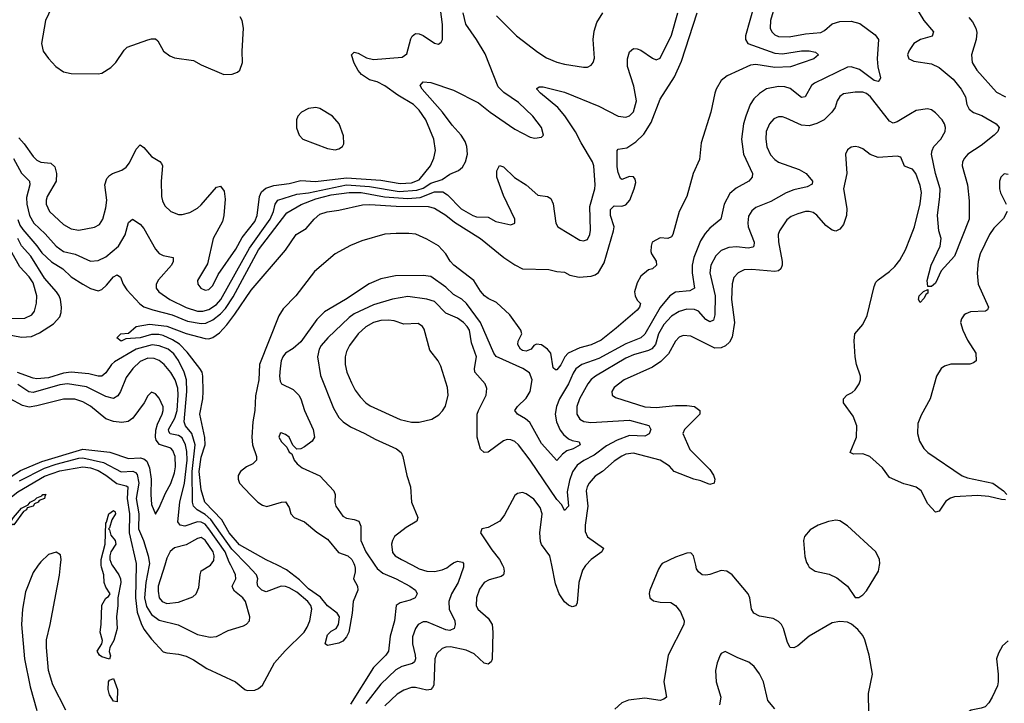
# Model space of a CAD drawing. Header units: inches. Extents: x 1771504 to 1971212, y 471788 to 643615.
# Tile 288 of 587: x 1825340 to 1830491, y 619278 to 622854. Entities that reach past the tile are written whole.
import ezdxf

# ---------------------------------------------------------------- set-up
doc = ezdxf.new("R2010")
doc.units = ezdxf.units.IN
doc.header["$MEASUREMENT"] = 0
for name, color, linetype in [('B8621', 7, 'Continuous'), ('B8622', 7, 'Continuous'), ('B8631', 7, 'Continuous'), ('B8632', 7, 'Continuous')]:
    doc.layers.add(name, color=color, linetype=linetype)

msp = doc.modelspace()

# ---------------------------------------------------------------- linework, layer by layer
at = {"layer": 'B8621', "color": 5}
for points, elevation in [([(1825437.3, 620000), (1825410, 619962.6), (1825370, 619861.6), (1825355, 619770), (1825350.1, 619690), (1825365.5, 619510), (1825395.5, 619364.5), (1825430, 619240.4)], 340), ([(1825581.9, 619241.9), (1825514, 619374), (1825489.9, 619449.9), (1825479.5, 619570), (1825480.4, 619610), (1825500.1, 619690), (1825548.2, 619948.2), (1825553.4, 620000)], 340), ([(1825823.9, 620000), (1825859.5, 619950), (1825867.4, 619930), (1825868.8, 619910), (1825853.2, 619830), (1825853.9, 619790), (1825847.1, 619730), (1825850.1, 619670), (1825832.9, 619607.1), (1825811.4, 619570), (1825808.7, 619548.7), (1825814.4, 619525.6), (1825810, 619509.7), (1825770, 619521.5), (1825756.9, 619530), (1825745.8, 619550), (1825769.8, 619590), (1825773.1, 619606.9), (1825760.2, 619650), (1825765.8, 619690), (1825769.2, 619790.8), (1825790, 619828.4), (1825803.8, 619836.2), (1825814, 619850), (1825790, 619886), (1825782.2, 619910), (1825780.3, 619950), (1825767.3, 619990), (1825767, 620000)], 320), ([(1825949.5, 620000), (1825946.6, 619830), (1825955, 619755), (1825975.1, 619695.1), (1825990, 619666.5), (1826030, 619614), (1826090, 619547.7), (1826110, 619541.5), (1826170, 619535.5), (1826210, 619524.2), (1826250, 619505.8), (1826319.6, 619459.6), (1826468.2, 619390), (1826517, 619350), (1826530, 619345), (1826570, 619346.9), (1826590, 619355.5), (1826610, 619373.8), (1826673.7, 619490), (1826728.1, 619551.9), (1826827.7, 619650), (1826844.5, 619675.5), (1826857.1, 619710), (1826867.6, 619770), (1826863, 619790), (1826848, 619810), (1826790, 619859.3), (1826750, 619882.8), (1826730, 619889.4), (1826708.5, 619890), (1826630, 619862), (1826606, 619870), (1826586.1, 619890), (1826582.4, 619910), (1826585.5, 619930), (1826579.2, 619950), (1826531.4, 620000)], 340), ([(1826016.5, 620000), (1825999.8, 619910), (1825993.2, 619830), (1826003.6, 619783.6), (1826030, 619743.3), (1826070, 619713.6), (1826168.2, 619688.2), (1826270, 619638.4), (1826335.7, 619624.3), (1826370, 619627.7), (1826430, 619659), (1826510, 619683.1), (1826527.3, 619692.7), (1826541.6, 619710), (1826544, 619730), (1826521.1, 619810), (1826506.6, 619830), (1826464.1, 619864.1), (1826456.3, 619876.3), (1826452.2, 619890), (1826470.4, 619930), (1826469.4, 619950), (1826460.8, 619970), (1826444.4, 620000)], 360), ([(1826098.5, 620000), (1826065.1, 619890), (1826063.9, 619863.9), (1826070, 619830.4), (1826085.6, 619810), (1826110, 619800.4), (1826170, 619807.5), (1826245.2, 619834.8), (1826263.1, 619850), (1826277, 619883), (1826283.4, 619950), (1826289.8, 619970.2), (1826337.5, 620000)], 380), ([(1827090.9, 620000), (1827094.9, 619985.1), (1827095, 619965), (1827085.7, 619930), (1827107.2, 619890), (1827109.1, 619870), (1827084.3, 619810), (1827079.3, 619750), (1827061.2, 619650), (1827050, 619625.7), (1827030, 619602.3), (1827010, 619592.8), (1826950, 619580.5), (1826938.7, 619590), (1826950, 619635.6), (1826970, 619654.6), (1826995.6, 619670), (1827008.2, 619690), (1827012.8, 619730), (1827000.5, 619750), (1826950, 619787.9), (1826913.7, 619833.7), (1826850, 619876.7), (1826803.2, 619923.2), (1826736.1, 619976.1), (1826688, 620000)], 320), ([(1827198.3, 620000), (1827210, 619982.7), (1827239.5, 619959.5), (1827310, 619928.9), (1827381.5, 619890), (1827410.3, 619870), (1827418.9, 619850), (1827408.5, 619830), (1827382.1, 619817.9), (1827330, 619803.7), (1827308.5, 619790), (1827299.8, 619710), (1827278.5, 619630), (1827269.3, 619550), (1827255, 619530), (1827190, 619465), (1827070, 619274.1)], 340), ([(1827661.2, 620000), (1827661.5, 619990), (1827634, 619910), (1827598.6, 619850), (1827585.5, 619810), (1827586.9, 619770), (1827616.1, 619710), (1827618.8, 619690), (1827612.2, 619670), (1827590, 619659.5), (1827570, 619662.2), (1827470, 619703.4), (1827450, 619704), (1827425.2, 619690), (1827410, 619669.6), (1827394.2, 619625.8), (1827394.5, 619590), (1827409.1, 619530), (1827410.1, 619510), (1827404.6, 619495.4), (1827394.2, 619485.7), (1827338.5, 619470), (1827307.2, 619452.8), (1827230, 619377.6), (1827150, 619276.3)], 360), ([(1827866.1, 620000), (1827871.1, 619990), (1827874.2, 619970), (1827870.2, 619950), (1827858.1, 619941.9), (1827796, 619924), (1827770, 619909.8), (1827744.4, 619875.6), (1827729.3, 619829.3), (1827727.2, 619790), (1827736.5, 619770), (1827790, 619724.1), (1827811.8, 619690), (1827815.6, 619650), (1827810.7, 619509.3), (1827805.8, 619494.2), (1827790, 619482.2), (1827770, 619487.3), (1827717.5, 619537.5), (1827675.2, 619555.2), (1827592.9, 619572.9), (1827570, 619572.2), (1827550, 619565.4), (1827521.3, 619538.7), (1827510.8, 619510), (1827506.3, 619373.7), (1827499.6, 619360.4), (1827490, 619350.6), (1827470, 619347.5), (1827410, 619360.2), (1827390, 619360.2), (1827350, 619347.4), (1827314.4, 619325.6), (1827250, 619265.6)], 380), ([(1827395.3, 620000), (1827430, 619982.1), (1827470, 619969.1), (1827510, 619968.1), (1827550, 619977), (1827573.7, 619986.3), (1827592.1, 620000)], 360), ([(1828301.1, 620000), (1828300.6, 619999.4), (1828284.8, 619975.2), (1828265, 619910), (1828255.9, 619804.1), (1828250, 619787.3), (1828230, 619782), (1828210, 619791.5), (1828190, 619809.7), (1828162.5, 619850), (1828143.6, 619903.6), (1828123.3, 620000)], 380), ([(1828694.6, 620000), (1828681, 619979), (1828636, 619870), (1828632.5, 619852.5), (1828637.1, 619830), (1828654.7, 619814.7), (1828690, 619806.7), (1828745.5, 619805.5), (1828770, 619790.3), (1828795.9, 619755.9), (1828815, 619710), (1828814, 619690), (1828732, 619530), (1828710.2, 619390), (1828723.6, 619310), (1828710, 619299.3), (1828690, 619292.3), (1828610, 619305), (1828525.3, 619294.7), (1828490, 619281.1), (1828453, 619247)], 420), ([(1829782.5, 619230), (1829779.3, 619330), (1829801.1, 619430), (1829784.2, 619530), (1829760.7, 619610), (1829750, 619633.2), (1829723.9, 619663.9), (1829691.9, 619691.9), (1829670, 619702.7), (1829630, 619706.6), (1829590, 619699.3), (1829470, 619629.7), (1829410, 619578), (1829390, 619567.8), (1829370, 619569.5), (1829355.9, 619595.9), (1829335.5, 619670), (1829325.4, 619690), (1829310, 619705.4), (1829281.8, 619721.8), (1829210, 619733.8), (1829179.7, 619750), (1829168.9, 619770), (1829158.9, 619830), (1829151.1, 619851.1), (1829066.6, 619950), (1829038.4, 619970), (1829010, 619973.6), (1828950, 619951.8), (1828930, 619947.7), (1828909.8, 619949.8), (1828890, 619965.1), (1828881.2, 619981.2), (1828876.7, 620000)], 420), ([(1829464.5, 620000), (1829470.3, 619990.3), (1829501, 619970), (1829573.6, 619953.6), (1829614.6, 619934.6), (1829670.7, 619890), (1829710, 619832), (1829730, 619831.3), (1829750, 619844.7), (1829770, 619866), (1829832.8, 619970), (1829837.9, 620000)], 420), ([(1829289.6, 619249.6), (1829253.4, 619293.4), (1829231, 619390), (1829210, 619431.8), (1829181.6, 619470), (1829154, 619494), (1829095.9, 619515.9), (1829030, 619549.3), (1829010, 619539), (1829004.9, 619530), (1828988.2, 619490), (1828979.3, 619450), (1828983.7, 619390), (1829007.6, 619310), (1829000.8, 619270)], 440)]:
    msp.add_lwpolyline(points, dxfattribs=dict(at, elevation=elevation))
at = {"layer": 'B8621', "color": 5, "elevation": 320}
msp.add_lwpolyline([(1825850, 619285.2), (1825830, 619289.2), (1825810, 619322.7), (1825803.1, 619350), (1825804.5, 619390), (1825810, 619398.8), (1825830, 619407.7), (1825852, 619350)], close=True, dxfattribs=at)
at = {"layer": 'B8622', "color": 5}
for points, elevation in [([(1825522.3, 622950), (1825474.2, 622850), (1825454.2, 622730), (1825462.2, 622690), (1825490, 622650.3), (1825528.5, 622608.5), (1825570, 622581.1), (1825610, 622572.6), (1825750, 622571.6), (1825770, 622574.9), (1825816.2, 622603.8), (1825842.6, 622630), (1825885.8, 622694.2), (1825902.9, 622710), (1826010, 622749.3), (1826030, 622754.7), (1826050, 622753.6), (1826063.2, 622743.2), (1826092, 622690), (1826125.7, 622665.7), (1826150, 622654.6), (1826250, 622641.5), (1826290, 622618), (1826408.3, 622568.3), (1826450.9, 622569.1), (1826479.8, 622580.2), (1826492, 622590), (1826505.1, 622630), (1826503, 622690), (1826510.8, 622810), (1826503.1, 622850), (1826493.6, 622870)], 420), ([(1825336, 622236), (1825364.1, 622204.1), (1825410, 622138.2), (1825430, 622118.6), (1825450, 622108.1), (1825503, 622103), (1825524.3, 622084.3), (1825533.4, 622050), (1825531.3, 622010), (1825483.2, 621930), (1825477.7, 621910), (1825478.2, 621890), (1825495.8, 621850), (1825570, 621782.9), (1825610, 621760.6), (1825650, 621753.7), (1825731.4, 621768.6), (1825757, 621783), (1825774.8, 621810), (1825791.4, 621870), (1825796, 621910), (1825786.1, 621990), (1825796.5, 622023.5), (1825810, 622039.7), (1825826.3, 622050), (1825873.5, 622066.5), (1825897.5, 622082.5), (1825914.3, 622105.7), (1825950, 622176.4), (1825970, 622199.5), (1825990, 622186.3), (1826030, 622137.8), (1826073.2, 622113.2), (1826082.6, 622102.6), (1826087.7, 622090), (1826079.4, 622010), (1826082.2, 621930), (1826087, 621907), (1826100, 621880), (1826130, 621850.3), (1826170, 621835.6), (1826190, 621835.2), (1826230, 621846.4), (1826270, 621868.4), (1826290, 621886.2), (1826370, 621977.6), (1826390, 621983.8), (1826410, 621956.3), (1826414.6, 621914.6), (1826407.6, 621830), (1826400.7, 621799.3), (1826352.9, 621710), (1826322.4, 621577.6), (1826270.3, 621490), (1826271.8, 621470), (1826287, 621450), (1826310, 621439.7), (1826330, 621442), (1826350, 621463.6), (1826378.1, 621521.9), (1826470, 621654), (1826504.5, 621715.5), (1826570, 621799.2), (1826582.5, 621830), (1826593.7, 621930), (1826605.6, 621954.4), (1826627.6, 621972.4), (1826670, 621986.9), (1826750, 621996.6), (1826810, 622013.8), (1826888.1, 622008.1), (1827050, 622027.4), (1827230, 622015.2), (1827330, 621997), (1827390, 622000.7), (1827430, 622016.3), (1827488.5, 622090), (1827506.6, 622130), (1827515.8, 622170), (1827507.1, 622230), (1827465, 622330), (1827430, 622380.7), (1827399.8, 622410), (1827318.5, 622458.5), (1827250, 622508.8), (1827210, 622528.7), (1827170, 622539.1), (1827127.8, 622567.8), (1827110, 622588.8), (1827090, 622626.4), (1827075.4, 622670), (1827090, 622683.6), (1827110, 622678.4), (1827154.8, 622654.8), (1827190, 622646.4), (1827341.6, 622658.4), (1827364.4, 622675.6), (1827385.6, 622754.4), (1827392.5, 622767.5), (1827410, 622781.1), (1827430, 622781), (1827450, 622772), (1827510, 622732), (1827530, 622726.4), (1827544.2, 622735.8), (1827551.1, 622750), (1827551.7, 622828.2), (1827542.1, 622910)], 380), ([(1829181.4, 622930), (1829136.6, 622770), (1829136, 622750), (1829149.1, 622729.1), (1829290, 622679.1), (1829330, 622676.4), (1829430, 622690.9), (1829470, 622690.9), (1829503.5, 622683.5), (1829518, 622670), (1829494.8, 622650), (1829372.2, 622607.8), (1829290, 622604.3), (1829190, 622619.5), (1829163, 622617), (1829040, 622560), (1829010, 622535.4), (1828982.7, 622490), (1828976.6, 622470), (1828954.5, 622370), (1828905.4, 622210), (1828896.9, 622123.1), (1828863.6, 622050), (1828830.2, 621930), (1828790.2, 621850), (1828756.5, 621730), (1828750, 621718.4), (1828730, 621709.3), (1828690, 621712.4), (1828648.8, 621690), (1828642.4, 621670), (1828642, 621642), (1828644.9, 621630), (1828670, 621590.8), (1828671.3, 621570), (1828650, 621551.6), (1828630, 621545.1), (1828590, 621512.8), (1828570, 621478), (1828556.9, 621430), (1828559, 621410), (1828570, 621387.3), (1828587.3, 621370), (1828581.6, 621350), (1828570, 621335.1), (1828460.3, 621239.7), (1828381.5, 621178.5), (1828330, 621153.5), (1828270, 621136.9), (1828209.5, 621110.5), (1828191.5, 621090), (1828170, 621048.1), (1828150, 621023), (1828142.4, 621022.4), (1828130, 621032.3), (1828117.9, 621110), (1828101.8, 621130), (1828070, 621152.7), (1828043.6, 621156.4), (1828030, 621149.6), (1828014.9, 621130), (1827990, 621120.2), (1827970, 621123.4), (1827959.8, 621130), (1827945.6, 621154.4), (1827947.4, 621172.6), (1827966, 621210), (1827961.3, 621230), (1827904.7, 621310), (1827833.9, 621373.9), (1827790, 621395.1), (1827771.1, 621410), (1827750, 621433.3), (1827715.1, 621490), (1827610.5, 621570.5), (1827591.3, 621591.3), (1827569.7, 621630), (1827530, 621671), (1827470, 621706), (1827411.7, 621731.7), (1827376.3, 621736.3), (1827310, 621736.2), (1827250, 621731.8), (1827130, 621697.9), (1827070, 621673), (1826991.1, 621628.9), (1826882.3, 621537.7), (1826784.7, 621410), (1826718.6, 621341.4), (1826694.9, 621305.1), (1826594.4, 621050), (1826590.9, 620970), (1826574.1, 620885.9), (1826570.9, 620810), (1826560.2, 620750), (1826554.7, 620670), (1826558, 620630), (1826578, 620570), (1826578, 620550), (1826558.8, 620530), (1826525.7, 620514.3), (1826494.4, 620490), (1826483.1, 620470), (1826482.6, 620450), (1826490.5, 620430), (1826547.8, 620367.8), (1826584.9, 620330), (1826610, 620314), (1826632.7, 620307.3), (1826710, 620331), (1826730, 620331.3), (1826750, 620302), (1826758.8, 620270), (1826776, 620250), (1826830, 620227.7), (1826894.1, 620174.1), (1826950, 620136.5), (1827007.8, 620067.8), (1827056, 620050), (1827076.8, 620030), (1827088.3, 620010), (1827090.9, 620000)], 320), ([(1829282.1, 622897.9), (1829266.6, 622850), (1829265.1, 622810), (1829274, 622790), (1829290, 622774.7), (1829310, 622766.1), (1829364.4, 622764.4), (1829450, 622780.1), (1829530, 622787.9), (1829550, 622796.9), (1829590, 622831.8), (1829630, 622845.3), (1829690, 622845.7), (1829735, 622835), (1829815.8, 622775.8), (1829832.7, 622750), (1829825, 622650), (1829828.2, 622608.2), (1829842.3, 622550), (1829839.2, 622540.8), (1829830, 622531.1), (1829810, 622536.8), (1829733.5, 622593.5), (1829690, 622607.8), (1829670, 622605.4), (1829497.4, 622522.6), (1829481.8, 622510), (1829449.1, 622450.9), (1829430, 622448), (1829370, 622494.9), (1829342.8, 622502.8), (1829310, 622505.4), (1829246.9, 622493.1), (1829210, 622467.6), (1829180.6, 622439.4), (1829160.5, 622410), (1829137.8, 622350), (1829126.7, 622310), (1829115.3, 622230), (1829126.4, 622150), (1829174, 622050), (1829172, 622030), (1829153.7, 622010), (1829088, 621972), (1829055.2, 621944.8), (1829025.4, 621890), (1829007.4, 621810), (1828950, 621763.1), (1828925.1, 621734.9), (1828902.1, 621697.9), (1828866.6, 621610), (1828857.3, 621570), (1828857.7, 621530), (1828870.6, 621449.4), (1828844.7, 621435.3), (1828770, 621428.3), (1828740.8, 621410), (1828690, 621348.2), (1828610.8, 621209.2), (1828590, 621190.4), (1828510, 621159.4), (1828370, 621081), (1828280.7, 621050), (1828250, 621027.5), (1828234.9, 621005.1), (1828211.2, 620948.8), (1828163.9, 620870), (1828148.2, 620830), (1828140.5, 620790), (1828148.4, 620750), (1828167.6, 620707.6), (1828184.4, 620684.4), (1828210, 620661.9), (1828230, 620652.8), (1828266.2, 620646.2), (1828271.6, 620630), (1828234.4, 620610), (1828201.5, 620598.5), (1828178.8, 620581.2), (1828150, 620547.4), (1828070, 620637.4), (1828007.7, 620747.7), (1827986.6, 620766.6), (1827944.2, 620790), (1827929.8, 620810), (1827943.5, 620830), (1827990, 620874.8), (1828010.7, 620910), (1828020.9, 620970), (1828006.5, 621006.5), (1827972.3, 621030), (1827832.3, 621092.3), (1827820.7, 621110), (1827750.7, 621270.7), (1827677.8, 621370), (1827652.6, 621392.6), (1827610, 621415.9), (1827570, 621454.3), (1827490, 621509.9), (1827450, 621516), (1827306.5, 621513.5), (1827230, 621498.6), (1827168.3, 621471.8), (1827044, 621390), (1826934.4, 621325.6), (1826895, 621285), (1826810, 621169.8), (1826770, 621133.5), (1826730.8, 621109.2), (1826715.8, 621090), (1826708.1, 621070), (1826702.3, 621030), (1826699.2, 620990), (1826703.1, 620963.1), (1826710, 620948.8), (1826770, 620919.5), (1826799.6, 620890), (1826811.3, 620870), (1826830.2, 620810), (1826875.2, 620710), (1826883, 620670), (1826870.4, 620649.6), (1826830, 620619), (1826810, 620608.7), (1826790, 620608), (1826769, 620629), (1826749.2, 620670), (1826730, 620683.7), (1826707.8, 620692.2), (1826702.8, 620690), (1826695.5, 620670), (1826710, 620646), (1826737.5, 620617.5), (1826750, 620591.3), (1826762.8, 620582.8), (1826776, 620550), (1826791, 620530), (1826818, 620510), (1826910, 620468), (1826983.8, 620390), (1826990.3, 620370), (1826988.9, 620330), (1826993.4, 620310), (1827030, 620257.6), (1827050, 620246.3), (1827090, 620240.3), (1827113.7, 620230), (1827124.5, 620204.5), (1827124.9, 620130), (1827150.8, 620070), (1827198.3, 620000)], 340), ([(1825308.2, 622128.2), (1825350, 622051.8), (1825391.5, 622010), (1825392.9, 621990), (1825376.3, 621923.7), (1825378.1, 621890), (1825391.3, 621830), (1825413.3, 621790), (1825473.1, 621733.1), (1825530, 621669), (1825570, 621641.6), (1825630, 621627.7), (1825710, 621591), (1825750, 621594.6), (1825790, 621614.3), (1825857.6, 621670), (1825891.4, 621728.6), (1825910, 621792.7), (1825930, 621810.3), (1825970, 621784.6), (1825990, 621762), (1826050, 621652.9), (1826070, 621631.1), (1826090, 621619.8), (1826142.8, 621610), (1826143.7, 621590), (1826134, 621570), (1826066, 621494), (1826053.4, 621470), (1826054.7, 621450), (1826068.1, 621430), (1826125.2, 621390), (1826210, 621349.3), (1826270, 621329), (1826298.4, 621330), (1826330, 621339), (1826370, 621364.7), (1826392.2, 621390), (1826541.6, 621658.4), (1826650.6, 621810), (1826667.2, 621850), (1826676.9, 621890), (1826690, 621910.1), (1826790, 621941.7), (1826850, 621949.3), (1827050, 621990.7), (1827170, 621980.8), (1827324.2, 621955.8), (1827417.6, 621962.4), (1827450, 621972), (1827490, 621998.5), (1827550, 622017.8), (1827590, 622046.5), (1827635.5, 622064.5), (1827657, 622083), (1827672.9, 622110), (1827681.8, 622150), (1827678.5, 622190), (1827670, 622217.4), (1827649.8, 622250), (1827601.7, 622301.7), (1827550.9, 622370.9), (1827445.7, 622490), (1827434.3, 622510), (1827450, 622528.5), (1827490, 622524.8), (1827610, 622486.3), (1827739.2, 622419.2), (1827800.9, 622370), (1827930, 622280.8), (1828010, 622240.5), (1828035.2, 622235.2), (1828070, 622239.1), (1828079.5, 622250), (1828069.7, 622290), (1828024.8, 622350), (1827950, 622421), (1827873, 622473), (1827843.7, 622503.7), (1827775.1, 622675.1), (1827729.9, 622750), (1827674, 622830), (1827659.8, 622890)], 360), ([(1825330, 621808.2), (1825340.1, 621780.1), (1825356.1, 621756.1), (1825430, 621671.5), (1825455.4, 621635.4), (1825507, 621587), (1825565.9, 621550), (1825608.9, 621508.9), (1825670.2, 621470), (1825710, 621447.6), (1825750, 621435.5), (1825770, 621442.5), (1825794.8, 621465.2), (1825830, 621509.2), (1825850, 621520.3), (1825867.1, 621507.1), (1825880.9, 621470), (1825901.3, 621441.3), (1825967.8, 621367.8), (1825990, 621352.3), (1826036, 621336), (1826137.6, 621310), (1826217.5, 621277.5), (1826290, 621264.6), (1826313.7, 621266.3), (1826350, 621284.4), (1826390, 621315), (1826416.5, 621343.5), (1826456.2, 621403.8), (1826589.7, 621650), (1826736.7, 621843.3), (1826811.8, 621888.2), (1826890, 621916.3), (1826970, 621938.2), (1827062.7, 621950), (1827126.8, 621950), (1827248.1, 621928.1), (1827370, 621918.7), (1827435.7, 621924.3), (1827510, 621952.9), (1827553, 621953), (1827578.6, 621938.6), (1827650, 621865.5), (1827710, 621829.1), (1827730, 621823.1), (1827790, 621821.8), (1827830, 621797.7), (1827910, 621780.7), (1827929.6, 621790), (1827929.8, 621810), (1827870, 621935.1), (1827835.6, 622030), (1827835.8, 622064.2), (1827850, 622090.6), (1827870, 622084.4), (1827928.7, 622028.7), (1827990.2, 621990), (1828050, 621936.2), (1828101, 621930), (1828118.6, 621918.6), (1828131, 621891), (1828145.2, 621790), (1828155.6, 621770), (1828270, 621701.7), (1828290, 621697), (1828310, 621703.8), (1828322.4, 621730), (1828326.6, 621753.4), (1828322.7, 621877.3), (1828349.4, 621970), (1828351.1, 621990), (1828342.5, 622090), (1828337.1, 622110), (1828276.5, 622210), (1828247.6, 622267.6), (1828190.8, 622350.8), (1828154.7, 622394.7), (1828064.8, 622470), (1828045.1, 622490), (1828045.6, 622494.4), (1828057.5, 622502.5), (1828077.7, 622502.3), (1828190, 622475.3), (1828370, 622402.3), (1828470, 622350.2), (1828510, 622344.6), (1828530, 622350.4), (1828550, 622373), (1828566.3, 622430), (1828553.2, 622506.8), (1828519.1, 622610), (1828519.4, 622650), (1828530, 622686.8), (1828550, 622703.7), (1828570, 622702.3), (1828590, 622695.6), (1828650, 622652.9), (1828670, 622644.6), (1828690, 622652.7), (1828750, 622772.7), (1828782.3, 622890)], 340), ([(1826688, 620000), (1826630, 620028.8), (1826490, 620107.1), (1826435.8, 620170), (1826397, 620237), (1826309.3, 620330), (1826290, 620394), (1826279.7, 620490), (1826290, 620565.2), (1826309.9, 620630), (1826307.7, 620667.7), (1826283, 620790), (1826297.9, 620870), (1826299.9, 620910), (1826298.3, 620990), (1826294.1, 621010), (1826281.8, 621030), (1826215.6, 621115.6), (1826176.2, 621156.2), (1826139.9, 621179.9), (1826090, 621202.7), (1826068.2, 621208.2), (1826030, 621207.8), (1825969.5, 621189.5), (1825894.9, 621185.1), (1825870, 621172.7), (1825849, 621190), (1825868.7, 621210), (1825910, 621214.8), (1825949.3, 621250), (1826018.2, 621261.8), (1826109.9, 621250.1), (1826210, 621211.9), (1826310, 621185.7), (1826330, 621185.1), (1826350, 621191.3), (1826384.6, 621215.4), (1826422.9, 621257.1), (1826466.3, 621313.7), (1826550, 621439.1), (1826730.8, 621649.2), (1826786, 621730), (1826838.3, 621761.7), (1826879.7, 621810), (1826910, 621836.5), (1826948.5, 621848.5), (1827010, 621857.2), (1827133.8, 621886.2), (1827171.8, 621888.2), (1827310, 621879.2), (1827476.2, 621876.2), (1827510, 621869.1), (1827570, 621832.3), (1827614.4, 621794.4), (1827751, 621710), (1827872.6, 621610), (1827930, 621571.1), (1827970, 621550.2), (1828108.1, 621548.1), (1828150, 621537.1), (1828190, 621533.4), (1828218, 621518), (1828266.5, 621506.5), (1828330, 621512.9), (1828350, 621519.5), (1828367.9, 621532.1), (1828397.7, 621582.3), (1828446.4, 621750), (1828449.7, 621770), (1828429.7, 621830), (1828430, 621862), (1828450, 621881), (1828490, 621878.4), (1828510, 621884.9), (1828532, 621910), (1828555.1, 621970), (1828562.7, 622002.7), (1828559.6, 622019.6), (1828550, 622032), (1828530, 622034.5), (1828490, 622019), (1828483.7, 622023.7), (1828470, 622055.3), (1828464.9, 622084.9), (1828464.8, 622170), (1828470, 622176), (1828515.3, 622184.7), (1828563.9, 622216.1), (1828605, 622255), (1828643.3, 622316.7), (1828690, 622438), (1828765, 622555), (1828802.4, 622637.6), (1828884.7, 622890)], 320), ([(1827833.5, 622873.5), (1827939.1, 622770), (1828050, 622683.5), (1828095.4, 622655.4), (1828150, 622631.8), (1828190, 622620.9), (1828290, 622606.3), (1828310, 622606), (1828330, 622615.5), (1828340.5, 622630), (1828347.2, 622652.8), (1828340.6, 622750), (1828345.8, 622794.2), (1828359.9, 622840.1), (1828391, 622890)], 360), ([(1830000, 622703.1), (1829991.5, 622690), (1829984.9, 622670), (1829990.4, 622650), (1830000, 622645.7)], 360), ([(1830000, 622361.4), (1829930, 622319.2), (1829910, 622313), (1829890, 622324.2), (1829790, 622450.6), (1829770, 622468), (1829750, 622475.4), (1829710, 622475.9), (1829650, 622466.5), (1829630, 622452.5), (1829616.8, 622430), (1829605.1, 622394.9), (1829588.1, 622370), (1829549, 622331), (1829509.6, 622310.4), (1829470, 622299.5), (1829430, 622301.7), (1829350, 622339), (1829330, 622345.3), (1829310, 622345.3), (1829285.1, 622334.9), (1829261.8, 622310), (1829245.3, 622270), (1829242.8, 622230), (1829248.7, 622188.7), (1829268, 622148), (1829290, 622123), (1829310, 622108.8), (1829417.1, 622070), (1829453.7, 622050), (1829486.7, 622010), (1829486, 621994), (1829460, 621980), (1829390, 621964.5), (1829350, 621949.3), (1829270, 621902.7), (1829190, 621871.7), (1829170, 621855.1), (1829152.9, 621827.1), (1829148.7, 621791.3), (1829151.5, 621770), (1829182.2, 621690), (1829180.2, 621670), (1829175, 621665), (1829150, 621658.8), (1829090, 621666.8), (1829050, 621663.2), (1829010, 621646.9), (1828981.1, 621618.9), (1828956.1, 621570), (1828950.1, 621530), (1828977.7, 621410), (1828975.9, 621310), (1828970, 621282.6), (1828950, 621274.2), (1828930, 621286.3), (1828890, 621329.2), (1828870, 621339), (1828830, 621340.2), (1828790, 621328.2), (1828750, 621302.7), (1828710, 621259.2), (1828682.4, 621210), (1828665.2, 621154.8), (1828647.2, 621132.8), (1828630, 621123.1), (1828550, 621101.8), (1828510, 621083.8), (1828351.2, 620988.8), (1828328.7, 620971.3), (1828312.7, 620950), (1828268, 620870), (1828254.2, 620830), (1828254.5, 620790), (1828270, 620764.5), (1828291.9, 620751.9), (1828327.2, 620747.2), (1828530, 620759.9), (1828630.6, 620730.6), (1828642, 620710), (1828632.2, 620687.8), (1828610, 620675.8), (1828530, 620679.1), (1828464.9, 620655.1), (1828410, 620625.4), (1828344.3, 620575.7), (1828291.8, 620548.2), (1828256.8, 620523.2), (1828230.9, 620489.1), (1828215.7, 620444.3), (1828204.5, 620384.5), (1828210, 620309.2), (1828190, 620286.6), (1828176.2, 620316.2), (1828150, 620344.3), (1828010, 620549.8), (1827950, 620629.8), (1827930, 620647.6), (1827910, 620655.8), (1827890, 620657.4), (1827870, 620651.7), (1827790, 620591.2), (1827770, 620589.7), (1827750, 620607), (1827732.3, 620670), (1827733.8, 620790), (1827739.3, 620810), (1827781, 620890), (1827784.2, 620924.2), (1827774.3, 620950), (1827720.8, 621010), (1827718.3, 621030), (1827730.4, 621090), (1827703.9, 621163.9), (1827692.3, 621230), (1827680.5, 621250), (1827661, 621270), (1827630, 621293.2), (1827570, 621319.8), (1827510, 621379.9), (1827470, 621392.9), (1827370, 621405.9), (1827290, 621392.8), (1827190, 621362.9), (1827090, 621314.8), (1827063.5, 621296.5), (1826952.5, 621190), (1826917.6, 621150), (1826906.6, 621130), (1826897.7, 621090), (1826913.6, 620993.6), (1826981.8, 620821.8), (1827010, 620772.7), (1827031.5, 620750), (1827070, 620724.1), (1827146, 620690), (1827199.3, 620659.3), (1827310.4, 620610), (1827335.3, 620590), (1827344.2, 620570), (1827365.8, 620470), (1827384.5, 620410), (1827390.3, 620330), (1827423.1, 620250), (1827417.1, 620230), (1827362.5, 620197.5), (1827300.2, 620150), (1827289.5, 620130.5), (1827285.4, 620110), (1827290, 620067), (1827303.6, 620050), (1827337, 620030), (1827395.3, 620000)], 360), ([(1830000, 622076.1), (1829968.7, 622088.7), (1829950, 622135.6), (1829930, 622140.4), (1829830, 622133.8), (1829788.2, 622148.2), (1829750, 622178), (1829730, 622187.3), (1829710, 622191.1), (1829690, 622187.3), (1829670, 622174), (1829659.5, 622150), (1829666.8, 622050), (1829650.2, 621970), (1829666.8, 621866.8), (1829664.6, 621830), (1829650, 621782.4), (1829630, 621757.7), (1829610, 621748.6), (1829590, 621752.3), (1829557.3, 621777.3), (1829510, 621831.7), (1829490, 621845.5), (1829470, 621851.4), (1829450, 621850.6), (1829410, 621839.4), (1829376.2, 621823.8), (1829353.4, 621806.6), (1829314, 621750), (1829308.4, 621730), (1829308.5, 621691.5), (1829328.3, 621590), (1829328.7, 621570), (1829322.2, 621550), (1829310, 621539.8), (1829290, 621536.3), (1829170, 621547.5), (1829130, 621545), (1829097.7, 621530), (1829074.9, 621505.1), (1829067.4, 621472.6), (1829063.3, 621390), (1829078.4, 621270), (1829067.2, 621192.8), (1829052.9, 621167.1), (1829031.7, 621148.3), (1829010, 621137.5), (1828975.7, 621135.7), (1828850, 621198.9), (1828810, 621202.8), (1828790, 621193.8), (1828770, 621172.3), (1828733.3, 621106.7), (1828694, 621066), (1828650, 621037.3), (1828502.7, 620970), (1828449.1, 620930), (1828437.4, 620910), (1828439.5, 620890), (1828457.2, 620877.2), (1828610, 620828.1), (1828670, 620825.5), (1828770, 620836.2), (1828830, 620836.4), (1828870.5, 620830), (1828898.4, 620810), (1828898.4, 620790), (1828817.6, 620710), (1828808.9, 620690), (1828846.1, 620606.1), (1828950, 620500.3), (1828970, 620472.2), (1828976.9, 620450), (1828973.6, 620430), (1828950, 620422.3), (1828902.4, 620442.4), (1828866.6, 620450), (1828762.7, 620490), (1828738.6, 620518.6), (1828690.3, 620550.3), (1828550, 620587), (1828510, 620581.9), (1828490, 620571.6), (1828450, 620545), (1828388.8, 620491.2), (1828350, 620465.7), (1828318.3, 620430), (1828307.7, 620410), (1828303.6, 620390), (1828312, 620310), (1828297.5, 620210), (1828297.2, 620177.2), (1828310, 620148.1), (1828394, 620090), (1828385.7, 620070), (1828330.1, 620029.9), (1828301.1, 620000)], 380), ([(1825130, 621288.4), (1825367.8, 621292.2), (1825403.5, 621310), (1825417.4, 621330), (1825427.9, 621372.1), (1825430.5, 621410), (1825410, 621478), (1825390, 621509.1), (1825341.1, 621561.1), (1825189.3, 621829.3)], 360), ([(1830000, 620416.7), (1829965.6, 620425.6), (1829890, 620459.3), (1829852.7, 620510), (1829786.9, 620570), (1829750, 620583.9), (1829701.7, 620581.7), (1829683.9, 620590), (1829718.1, 620670), (1829718.3, 620730), (1829700.2, 620780.2), (1829649.1, 620849.1), (1829649.2, 620870), (1829666, 620890), (1829695.2, 620904.8), (1829710, 620917.7), (1829731.7, 620950), (1829737.8, 620970), (1829737.8, 620990), (1829717.4, 621050), (1829710.6, 621090), (1829705.8, 621174.2), (1829708.6, 621210), (1829750, 621259), (1829773.7, 621306.3), (1829810, 621458), (1829819.3, 621480.7), (1829830, 621494), (1829890, 621537.4), (1829917, 621563), (1829943.4, 621596.6), (1829973.4, 621650), (1830000, 621717.1)], 380), ([(1825259.1, 621210), (1825350, 621193.9), (1825402.3, 621197.7), (1825443.6, 621216.4), (1825516.9, 621263.1), (1825550, 621299), (1825557.1, 621322.9), (1825557.9, 621350), (1825553, 621390), (1825545.7, 621410), (1825533.1, 621430), (1825470, 621501.2), (1825397.8, 621617.8), (1825350, 621671.8), (1825329.5, 621710)], 340), ([(1826531.4, 620000), (1826450, 620085), (1826340.2, 620240.2), (1826310, 620266.3), (1826268.7, 620290), (1826248.7, 620310), (1826243.4, 620330), (1826242.3, 620490), (1826258.7, 620630), (1826241.1, 620690), (1826208, 620730), (1826200.1, 620750), (1826214.2, 620910), (1826212.5, 620970), (1826200.9, 621010), (1826171.2, 621071.2), (1826145.9, 621105.9), (1826116.9, 621130), (1826070, 621148.7), (1826032.6, 621152.6), (1825949, 621131), (1825835.5, 621064.5), (1825819.8, 621050), (1825790, 621007.6), (1825770, 620989.3), (1825750, 620989.4), (1825701.6, 621001.6), (1825610, 621009.9), (1825570, 621005.4), (1825490, 620981.2), (1825430, 620975.8), (1825410, 620978.3), (1825328.2, 621008.2)], 340), ([(1826444.4, 620000), (1826435.8, 620015.8), (1826415.4, 620070), (1826330, 620191), (1826310, 620214.5), (1826290, 620225.8), (1826270, 620227.9), (1826204.7, 620204.7), (1826179.8, 620210), (1826167.6, 620227.6), (1826178.3, 620330), (1826201.9, 620430), (1826216.2, 620550), (1826214.9, 620594.9), (1826206.8, 620630), (1826190, 620666.6), (1826170, 620678.4), (1826127.4, 620687.4), (1826120.3, 620700.3), (1826118.4, 620710), (1826151.5, 620770), (1826163.4, 620810), (1826169.4, 620890), (1826167.3, 620927.3), (1826153.3, 620970), (1826130, 621009.1), (1826096.3, 621050), (1826070, 621071.4), (1826042.6, 621082.6), (1826010, 621084.1), (1825970, 621066.4), (1825931.5, 621030), (1825897, 620983), (1825867.5, 620910), (1825853.6, 620886.4), (1825830, 620873.3), (1825790, 620882.9), (1825690, 620932.9), (1825590, 620949.2), (1825550, 620944.5), (1825410, 620904), (1825388.2, 620908.2), (1825330, 620946.2)], 360), ([(1825136.5, 620363.5), (1825343.6, 620496.4), (1825456.2, 620543.8), (1825670, 620606.9), (1825812.3, 620592.3), (1825910, 620558.8), (1825970, 620562.1), (1825990, 620556.1), (1826004.4, 620544.4), (1826018.2, 620510), (1826027.2, 620450), (1826025.5, 620370), (1826030, 620318), (1826050, 620268), (1826070, 620300.5), (1826102.4, 620377.6), (1826130, 620427.6), (1826150, 620483.7), (1826155.7, 620515.7), (1826153.8, 620570), (1826140.4, 620600.4), (1826130, 620612.5), (1826071.9, 620631.9), (1826054.1, 620654.1), (1826049.9, 620670.1), (1826052.3, 620707.7), (1826061.2, 620738.8), (1826084.5, 620790), (1826090.4, 620810), (1826089.8, 620829.8), (1826070, 620873.6), (1826050, 620897), (1826030, 620906), (1826010, 620886), (1825990.3, 620850), (1825931.3, 620770), (1825907.4, 620752.6), (1825873.8, 620746.2), (1825830, 620752.8), (1825790, 620766.6), (1825710, 620832.1), (1825670, 620854.7), (1825628.5, 620868.5), (1825570, 620869.9), (1825430, 620833.9), (1825390, 620827.8), (1825355.2, 620835.2), (1825290, 620870.9)], 380), ([(1825338.9, 620441.1), (1825470, 620508.4), (1825530, 620529.5), (1825650, 620561.3), (1825670, 620561.7), (1825778.4, 620538.4), (1825870, 620489.7), (1825932.1, 620492.1), (1825946, 620486), (1825954.3, 620474.3), (1825962.9, 620430), (1825948.6, 620350), (1825963.8, 620270), (1825960.9, 620190), (1825987.8, 620130), (1826012.5, 620050), (1826018.4, 620010), (1826016.5, 620000)], 360), ([(1825071.7, 620000), (1825146.9, 620170), (1825208.1, 620271.9), (1825262.7, 620330), (1825330, 620384.3), (1825470, 620466.3), (1825550, 620494.3), (1825670, 620515), (1825710, 620509.1), (1825750, 620496.6), (1825791.2, 620471.2), (1825847.5, 620427.5), (1825896.3, 620416.3), (1825906.2, 620410), (1825902.8, 620350), (1825914.2, 620270), (1825912.7, 620170), (1825949.7, 620010), (1825949.5, 620000)], 340), ([(1828123.3, 620000), (1828112.7, 620050), (1828069.5, 620109.5), (1828063.9, 620123.9), (1828061.3, 620170), (1828072.5, 620270), (1828063.2, 620303.2), (1828030, 620346), (1827990, 620374), (1827970, 620381.3), (1827944.2, 620375.8), (1827930, 620364.5), (1827876.2, 620263.8), (1827851.6, 620230), (1827790, 620198.3), (1827758, 620190), (1827750.6, 620170), (1827810, 620081.5), (1827850.6, 620030.6), (1827866.1, 620000)], 380), ([(1825767, 620000), (1825766, 620030), (1825787.1, 620110), (1825790, 620221), (1825794.8, 620225.2), (1825805.6, 620270), (1825830, 620287.3), (1825839.5, 620279.5), (1825841.6, 620270), (1825822.3, 620237.7), (1825810, 620195.3), (1825804.7, 620190), (1825810, 620184.7), (1825817.4, 620157.4), (1825839.5, 620130), (1825843.6, 620110), (1825817.6, 620070), (1825811.1, 620050), (1825812.1, 620030), (1825822.3, 620002.3), (1825823.9, 620000)], 320), ([(1829837.9, 620000), (1829839.7, 620010), (1829837.4, 620030), (1829818.9, 620070), (1829670, 620207.3), (1829630, 620232.6), (1829610, 620236.9), (1829570, 620229.7), (1829517.3, 620210), (1829474.6, 620185.4), (1829444.9, 620150), (1829440.5, 620130), (1829446.3, 620046.3), (1829455.3, 620015.3), (1829464.5, 620000)], 420), ([(1826337.5, 620000), (1826339, 620000.9), (1826355.2, 620024.8), (1826357.6, 620050), (1826351.9, 620070), (1826310, 620132.1), (1826290, 620145), (1826270, 620140.5), (1826210, 620107.4), (1826149.5, 620090.5), (1826127.7, 620072.3), (1826110, 620038), (1826098.5, 620000)], 380), ([(1825553.4, 620000), (1825556.3, 620030), (1825554, 620054), (1825530, 620069.5), (1825490, 620057.3), (1825450, 620017.4), (1825437.3, 620000)], 340), ([(1828876.7, 620000), (1828864.5, 620050), (1828850, 620064.5), (1828830, 620064.2), (1828770, 620043.1), (1828701.1, 620010), (1828694.6, 620000)], 420), ([(1827592.1, 620000), (1827610, 620013.2), (1827630, 620021.1), (1827656.2, 620016.2), (1827660.9, 620010), (1827661.2, 620000)], 360)]:
    msp.add_lwpolyline(points, dxfattribs=dict(at, elevation=elevation))
for points, elevation in [([(1826890, 622395.1), (1826850, 622389.6), (1826814, 622370), (1826795.5, 622350), (1826788.7, 622330), (1826788.7, 622288.7), (1826802, 622250), (1826820.7, 622230), (1826950, 622180.2), (1826990, 622173.7), (1827010, 622178.4), (1827029.3, 622190), (1827035.2, 622204.8), (1827033.3, 622246.7), (1827011.1, 622310), (1826975.6, 622350), (1826910, 622389.7)], 420), ([(1827270, 621283), (1827230, 621280.4), (1827190, 621269.9), (1827150, 621247.4), (1827110.9, 621210), (1827065.9, 621150), (1827050, 621118.7), (1827042.8, 621090), (1827042.1, 621050), (1827052.1, 621010), (1827074.9, 620954.9), (1827095.6, 620915.6), (1827121.5, 620881.5), (1827150, 620850.2), (1827174.1, 620834.1), (1827330, 620763.2), (1827390, 620748.6), (1827430, 620748.4), (1827495.6, 620764.4), (1827533.1, 620786.9), (1827552.3, 620807.7), (1827566.9, 620833.1), (1827582.1, 620890), (1827577.4, 620930), (1827542.5, 621042.5), (1827529.8, 621069.8), (1827484.9, 621124.9), (1827455.7, 621235.7), (1827447.3, 621250), (1827424.8, 621264.8), (1827350, 621261.8), (1827299, 621279)], 380), ([(1825310, 620212.3), (1825305.4, 620214.6), (1825290, 620205.2), (1825290, 620216), (1825297.5, 620222.5), (1825296.2, 620230), (1825307.4, 620250), (1825350, 620298.4), (1825384, 620316), (1825394.5, 620330), (1825418.4, 620341.6), (1825430, 620353.6), (1825456.6, 620363.4), (1825461.2, 620370), (1825478.8, 620370), (1825473.7, 620366.3), (1825470.3, 620350), (1825441.6, 620338.4), (1825437, 620330), (1825417.7, 620322.3), (1825410, 620309.9), (1825379.6, 620300.4), (1825375.3, 620290), (1825359.3, 620280.7)], 320)]:
    msp.add_lwpolyline(points, close=True, dxfattribs=dict(at, elevation=elevation))
at = {"layer": 'B8631', "color": 5, "elevation": 420}
msp.add_lwpolyline([(1830510, 619604.2), (1830480.7, 619579.3), (1830459.4, 619540.6), (1830450.3, 619510), (1830459, 619430), (1830458.5, 619390), (1830454.9, 619370), (1830427.3, 619310), (1830410, 619279.7), (1830390, 619260.4), (1830370, 619252.1), (1830317.3, 619242.7), (1830293.1, 619226.9), (1830208.9, 619131.1), (1830189, 619091), (1830164.7, 618990), (1830090, 618854), (1830070, 618875.3), (1830042.9, 618970), (1830030, 618986.6), (1830010, 618996.2), (1830000, 618995)], dxfattribs=at)
at = {"layer": 'B8632', "color": 5}
for points, elevation in [([(1830000, 622945.6), (1830010, 622941), (1830021, 622930), (1830069.3, 622850), (1830119.6, 622790), (1830112.6, 622767.4), (1830052.7, 622750), (1830017.4, 622730), (1830000, 622703.1)], 360), ([(1830305.1, 622865.1), (1830323.8, 622843.8), (1830342, 622810), (1830346.7, 622786.7), (1830343.5, 622750), (1830319.7, 622670), (1830323.2, 622630), (1830346.9, 622590), (1830450, 622474.9), (1830497.3, 622450)], 380), ([(1830000, 622645.7), (1830017.8, 622637.8), (1830110, 622623.4), (1830150, 622603.6), (1830222.2, 622542.2), (1830264.2, 622490), (1830287, 622450), (1830294.2, 622410), (1830306.4, 622386.4), (1830328.5, 622368.5), (1830372.4, 622352.4), (1830447.4, 622310), (1830463.9, 622290), (1830456.9, 622270), (1830437.3, 622250), (1830370, 622195.9), (1830300.3, 622150), (1830281.5, 622130), (1830271.4, 622110), (1830270.2, 622089.8), (1830298.5, 621990), (1830306.3, 621906.3), (1830307.2, 621810), (1830230, 621618), (1830159.7, 621540.3), (1830130, 621476), (1830110, 621458), (1830090, 621458), (1830087, 621490), (1830107.8, 621570), (1830155.8, 621670), (1830160.5, 621710), (1830147.8, 621750), (1830141.5, 621830), (1830154.1, 621930), (1830154.7, 621970), (1830130, 622049.6), (1830108.8, 622150), (1830112.4, 622170), (1830122.6, 622190), (1830158.2, 622230), (1830181.6, 622270), (1830183.6, 622290), (1830178.4, 622310), (1830166, 622330), (1830130, 622367.6), (1830110, 622382), (1830088, 622388), (1830030, 622379.5), (1830000, 622361.4)], 360), ([(1830000, 621717.1), (1830021, 621770), (1830050, 621890.6), (1830057.5, 621950), (1830050, 621987.6), (1830027, 622050), (1830010, 622072), (1830000, 622076.1)], 380), ([(1830510, 622043.6), (1830490, 622047), (1830473, 622030), (1830465.3, 622010), (1830464.9, 621970), (1830470, 621947.7), (1830500.9, 621890)], 380), ([(1830505.2, 621850), (1830486, 621814), (1830436, 621764), (1830412.9, 621730), (1830365, 621630), (1830353.8, 621590), (1830348.3, 621528.3), (1830353.4, 621470), (1830408.4, 621350), (1830402.8, 621337.2), (1830391.3, 621328.7), (1830314, 621326), (1830290, 621316), (1830280.4, 621310), (1830266.4, 621290), (1830262, 621270), (1830273.4, 621230), (1830297.8, 621177.8), (1830342, 621110), (1830343, 621070), (1830330, 621058.4), (1830310, 621051.3), (1830210, 621051.5), (1830177.8, 621042.2), (1830159.5, 621030), (1830136.5, 620990), (1830102.7, 620870), (1830055.2, 620784.8), (1830037.8, 620742.2), (1830036.9, 620690), (1830047.7, 620650), (1830070, 620610.3), (1830091.3, 620590), (1830270, 620468.1), (1830297.9, 620457.9), (1830430.3, 620430), (1830485.7, 620390), (1830503.7, 620370)], 380), ([(1830496.9, 620343.1), (1830475.9, 620344.1), (1830410, 620359.8), (1830350, 620366), (1830230, 620358), (1830208.9, 620351.1), (1830184.9, 620335.1), (1830150, 620283.7), (1830130, 620278), (1830090, 620321.6), (1830054.8, 620390), (1830030, 620408.9), (1830000, 620416.7)], 380)]:
    msp.add_lwpolyline(points, dxfattribs=dict(at, elevation=elevation))
at = {"layer": 'B8632', "color": 5, "elevation": 360}
msp.add_lwpolyline([(1830050, 621375.3), (1830041.2, 621390), (1830045.2, 621410), (1830067.2, 621432.8), (1830090, 621442), (1830090, 621424), (1830081.4, 621418.6), (1830070, 621395.3)], close=True, dxfattribs=at)

doc.saveas('drawing.dxf')
